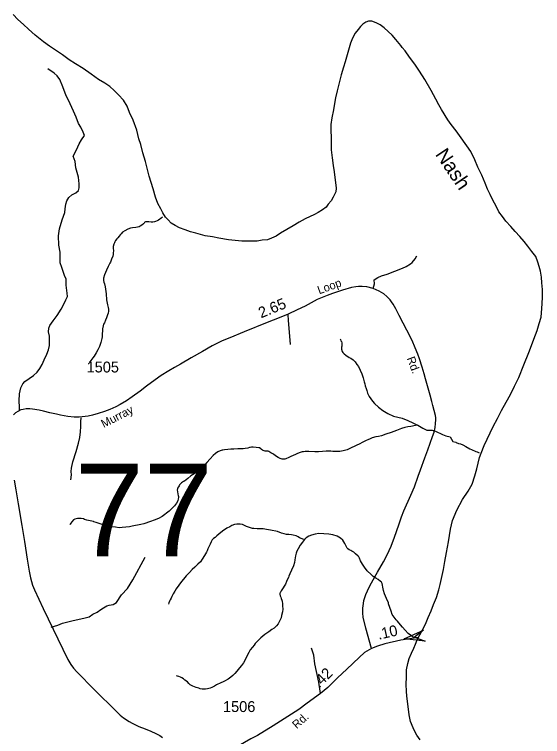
# Model space of a CAD drawing. Extents: x 2220236 to 2384410, y 720751 to 894131.
# Drawn here: x 2313350 to 2319419, y 881207 to 889507 of the extents above; entities that cross this region are included whole.
import ezdxf

# ---------------------------------------------------------------- set-up
doc = ezdxf.new("R2010")
doc.units = 0
doc.layers.add('Default', color=7, linetype='Continuous')

msp = doc.modelspace()

# ---------------------------------------------------------------- linework, layer by layer
at = {"layer": 'Default'}
for points in [[(2316989, 888019.3), (2316991.7, 887951.2), (2317000.7, 887859.3), (2317011.7, 887771.5), (2317024.5, 887699.8), (2317046.4, 887512.1), (2317043, 887468.1), (2317011.6, 887407.8), (2316988.1, 887363.4), (2316956.4, 887325.1), (2316932.9, 887292.9), (2316891.2, 887260.4), (2316841.6, 887231.9), (2316797.8, 887207.5), (2316690.4, 887156.3), (2316622.9, 887119.7), (2316553.4, 887078.9), (2316481.9, 887036.1), (2316406.2, 886993.4), (2316358.7, 886960.8), (2316302.9, 886936.3), (2316257.2, 886917.9), (2316195.3, 886911.1), (2316139.3, 886900.4), (2316089.4, 886902), (2316023.4, 886903.3), (2315963.4, 886902.6), (2315811.4, 886915), (2315697.3, 886935.7), (2315625, 886951), (2315540.9, 886964.1), (2315436.6, 886992.9), (2315372.5, 887010.2), (2315310.4, 887031.5), (2315246, 887054.9), (2315197.9, 887082.3), (2315151.5, 887109.8), (2315115.1, 887145.3), (2315084.9, 887179.1), (2315054.2, 887228.7), (2315033.7, 887274.5), (2314999.1, 887334.1), (2314972.3, 887405.8), (2314943.4, 887501.5), (2314897.8, 887646.9), (2314855.9, 887818.4), (2314824.9, 887916), (2314804, 888011.8), (2314781.2, 888079.5), (2314756.2, 888177.3), (2314713, 888292.8), (2314673.9, 888382.2), (2314647.2, 888453.9), (2314602.6, 888521.5), (2314547.9, 888582.9), (2314497.3, 888634.3), (2314444.8, 888679.7), (2314390.5, 888717.1), (2314318.1, 888760.4), (2314233.4, 888819.3), (2314140.7, 888884.3), (2314052.2, 888939.3), (2313977.8, 888984.5), (2313901.2, 889041.8), (2313754.1, 889144), (2313685.7, 889193.4), (2313588.9, 889270.3), (2313512.1, 889337.4), (2313453.6, 889392.8), (2313391, 889450.1), (2313336.4, 889507.4)], [(2318225.9, 882894.5), (2318241.2, 882956.5), (2318279.2, 883126.9), (2318296.3, 883221.1), (2318317.1, 883323.2), (2318339.9, 883447.4), (2318360.2, 883589.7), (2318385, 883691.7), (2318433.9, 883808.4), (2318500.5, 883930.9), (2318563.5, 884029.6), (2318608.6, 884110.1), (2318641.6, 884202.4), (2318662.6, 884286.5), (2318695.3, 884414.9), (2318714.7, 884463.2), (2318747.7, 884551.3), (2318853.3, 884772.4), (2318900.4, 884862.9), (2318947.3, 884953.3), (2319000.3, 885051.9), (2319049.3, 885140.4), (2319098.3, 885233), (2319145.2, 885333.4), (2319203.6, 885480), (2319262, 885622.5), (2319339.8, 885823.3), (2319357.2, 885875.5), (2319378.4, 885953.6), (2319401.5, 886026), (2319410.5, 886128), (2319415.9, 886186), (2319419.1, 886256), (2319418.2, 886346), (2319411.2, 886421.9), (2319406.6, 886485.8), (2319395.9, 886557.6), (2319381.3, 886611.4), (2319364.8, 886661.3), (2319340, 886724.9), (2319297.5, 886784.4), (2319250.9, 886843.9), (2319206.2, 886899.5), (2319159.6, 886957), (2319105.1, 887012.4), (2319054.4, 887071.8), (2318997.8, 887131.1), (2318957.3, 887186.6), (2318916.7, 887240.2), (2318881.9, 887311.8), (2318853.3, 887365.5), (2318816.5, 887439.2), (2318787.9, 887500.8), (2318759.2, 887568.5), (2318720.3, 887661.9), (2318677.2, 887751.4), (2318640.3, 887837.1), (2318593.4, 887930.4), (2318485.7, 888089.3), (2318426.9, 888170.7), (2318370.1, 888244), (2318331.5, 888297.7), (2318256.2, 888416.6), (2318227.6, 888468.5), (2318190.9, 888534), (2318138, 888633.3), (2318066.6, 888760.6), (2318005.6, 888855.9), (2317950.7, 888937.3), (2317890, 889016.5), (2317839.2, 889088), (2317806.8, 889127.7), (2317792.4, 889151.5), (2317733.8, 889220.8), (2317689.2, 889268.4), (2317646.8, 889311.8), (2317598.4, 889355.3), (2317552, 889388.8), (2317507.8, 889412.4), (2317455.7, 889429.8), (2317419.7, 889429.4), (2317389.7, 889419.1), (2317354, 889396.7), (2317326.3, 889370.3), (2317298.6, 889336.2), (2317265.3, 889291.8), (2317235.8, 889233.6), (2317212.5, 889177.2), (2317150.7, 888962.6), (2317131.4, 888902.5), (2317106.4, 888814.3), (2317060.4, 888627.7), (2317041.2, 888549.7), (2317028, 888485.5), (2317014.9, 888411.3), (2316997.9, 888319.2), (2316984.6, 888243), (2316985.4, 888169.2), (2316988.2, 888097.1), (2316989, 888019.3)], [(2313410.3, 884950.9), (2313407.3, 884995.2), (2313402.9, 885067.6), (2313407.3, 885147.4), (2313425, 885215.4), (2313447.2, 885261.2), (2313469.3, 885289.2), (2313568.3, 885357.2), (2313611.1, 885394.1), (2313641.2, 885436.9), (2313669.5, 885482.2), (2313692.2, 885538.9), (2313722.4, 885601.2), (2313743.2, 885654.1), (2313754.5, 885701.4), (2313752.6, 885748.6), (2313752.6, 885809.1), (2313743.2, 885858.2), (2313745, 885901.7), (2313756.4, 885931.9), (2313796, 885984.8), (2313839.5, 886045.3), (2313888.5, 886120.8), (2313916.9, 886175.6), (2313939.5, 886226.6), (2313958.4, 886266.3), (2313954.6, 886304.1), (2313945.2, 886396.7), (2313943.3, 886462.8), (2313926.3, 886508.2), (2313894.2, 886598.9), (2313877.2, 886653.7), (2313877.2, 886706.6), (2313875.3, 886776.5), (2313860.2, 886853.9), (2313858.3, 886963.5), (2313869.7, 887042.9), (2313899.9, 887146.8), (2313928.2, 887229.9), (2313932, 887273.4), (2313941.4, 887328.2), (2313950.9, 887366), (2313977.3, 887401.9), (2314011.3, 887432.1), (2314056.6, 887458.6), (2314084.9, 887485), (2314092.5, 887515.2), (2314092.5, 887560.6), (2314085.9, 887636.2), (2314057.5, 887745.7), (2314050, 887817.5), (2314025.6, 887877.4), (2314063.2, 887951.7), (2314095.3, 888021.6), (2314119.9, 888067), (2314155.7, 888114.2), (2314138.7, 888155.8), (2314112.3, 888212.4), (2314085.9, 888252.1), (2314059.4, 888325.8), (2314027.3, 888393.8), (2313990.5, 888478.8), (2313969.7, 888520.4), (2313943.3, 888573.3), (2313907.4, 888673.5), (2313873.4, 888760.4), (2313839.5, 888801.9), (2313805.5, 888832.2), (2313735.6, 888883.2)], [(2315050.2, 887175.9), (2315033.7, 887163.8), (2315022.6, 887153.6), (2315006.4, 887142.1), (2314991.7, 887134.1), (2314971.7, 887125.9), (2314959.6, 887122.2), (2314941.8, 887118.2), (2314921, 887118.2), (2314893.8, 887121.9), (2314881.8, 887122.2), (2314865.8, 887122.5), (2314861.8, 887122.4), (2314855.8, 887122.1), (2314849.7, 887118.5), (2314845.6, 887115.9), (2314839.7, 887109.8), (2314831.7, 887099.7), (2314815.7, 887084.3), (2314795.6, 887072), (2314783.8, 887068.1), (2314743.7, 887060.1), (2314707.7, 887054.4), (2314684.3, 887050.3), (2314651.7, 887039.7), (2314617.6, 887021.9), (2314593.7, 887003.7), (2314577.7, 886985.9), (2314565.6, 886972.4), (2314553.6, 886957.9), (2314537.5, 886940), (2314527.5, 886929.8), (2314511.6, 886907.7), (2314507.7, 886901.7), (2314503.6, 886894.2), (2314499.6, 886884.2), (2314491.5, 886865.9), (2314485.5, 886841.8), (2314485.5, 886822.2), (2314487.6, 886791.9), (2314485.5, 886768), (2314483.6, 886748.1), (2314479.7, 886729.9), (2314465.6, 886694.1), (2314453.5, 886661.6), (2314447.6, 886650), (2314425.6, 886609.7), (2314407.5, 886567.9), (2314395.4, 886540.2), (2314385.5, 886513.6), (2314375.5, 886476.2), (2314373.4, 886448.3), (2314379.5, 886432.1), (2314385.5, 886411.9), (2314393.5, 886377.7), (2314403.6, 886297.6), (2314409.4, 886228.3), (2314421.5, 886167.9), (2314426.1, 886139.5), (2314429.6, 886121.6), (2314431.7, 886106.1), (2314431.5, 886096.1), (2314427.6, 886073.9), (2314421.6, 886053.9), (2314407.6, 886019.7), (2314397.5, 885993.9), (2314383.5, 885963.7), (2314375.4, 885946.1), (2314369.5, 885929.5), (2314363.5, 885894), (2314363.5, 885876), (2314359.4, 885833.8), (2314359.6, 885829.8), (2314357.4, 885803.5), (2314353.5, 885782), (2314343.5, 885738.1), (2314329.4, 885691.6), (2314309.4, 885653.9), (2314289.6, 885619.3), (2314265.5, 885581.5), (2314251.4, 885559.5), (2314239.5, 885543.4), (2314229.5, 885531.6), (2314217.4, 885515.5), (2314213.5, 885513.7)], [(2317471.5, 886358.3), (2317489.7, 886409.8), (2317482.8, 886455.3), (2317528.1, 886483.6), (2317567.8, 886502.5), (2317632, 886521.4), (2317810.1, 886590.6), (2317851.9, 886611.1), (2317901.4, 886641.5), (2317921.4, 886657.8), (2317954.9, 886698.2), (2317974.5, 886734.4)], [(2317471.5, 886358.3), (2317401, 886375.8), (2317344.5, 886380.9), (2317303.1, 886380.3), (2317271.6, 886376.4), (2317224.1, 886367.4), (2317119, 886338.5), (2317004.1, 886301.3), (2316944.3, 886278.1), (2316829.3, 886229.3), (2316689.3, 886154.2), (2316600, 886110.5), (2316495, 886061.7), (2316392.2, 886021.8), (2316255.1, 885965.3), (2315991.7, 885858), (2315827.3, 885791.9), (2315737.3, 885755.9), (2315624.3, 885698.7), (2315512.5, 885633.9), (2315382.7, 885558.7), (2315258.8, 885488.7), (2315188.1, 885449.5), (2315124.5, 885411), (2315037.2, 885357), (2314967.8, 885307.6), (2314868.2, 885233.7), (2314794.4, 885177.8), (2314703.8, 885111), (2314638.3, 885065.4), (2314565, 885022.3), (2314513.6, 884995.4), (2314446.8, 884967.1), (2314386.5, 884945.3), (2314313.9, 884922.1), (2314248.4, 884902.9), (2314196.3, 884891.9), (2314126.9, 884881), (2314093.5, 884878.5), (2314038, 884877.8), (2313964.1, 884884.9), (2313880.9, 884900.3), (2313832.7, 884911.9), (2313756, 884929.2), (2313685.3, 884947.8), (2313632.7, 884960.7), (2313557.2, 884972.2), (2313525.7, 884975.5), (2313483.3, 884975.5), (2313449.3, 884968.4), (2313424.9, 884961.3), (2313389.5, 884944), (2313361.3, 884927.3), (2313339.5, 884905.4)], [(2317454.5, 882221), (2317388.8, 882452.6), (2317358, 882579.8), (2317354.8, 882627.3), (2317352.8, 882681.9), (2317361.2, 882738.5), (2317366.3, 882772.5), (2317387.5, 882840.6), (2317406.2, 882883), (2317433.1, 882938.2), (2317471.7, 883008.2), (2317523.1, 883098.2), (2317591.3, 883216), (2317634.4, 883295.1), (2317679, 883395.6), (2317718.8, 883500.3), (2317766.5, 883641.9), (2317796.7, 883731.2), (2317823.4, 883801.6), (2317906.9, 883982.7), (2317945.7, 884076.5), (2317991.3, 884201.4), (2318018.3, 884273.7), (2318065.4, 884409.2), (2318099.9, 884501.4), (2318155.8, 884654.9), (2318173.8, 884707.6), (2318184.3, 884758.6), (2318189.9, 884805.8), (2318192.8, 884847.3), (2318191.8, 884870), (2318188.1, 884896.5), (2318175.1, 884956.2), (2318159.6, 885011.4), (2318145.2, 885057.7), (2318127.2, 885130.9), (2318073.6, 885320.4), (2318057.5, 885375.6), (2318035.7, 885453.4), (2318005.5, 885549.7), (2317986.2, 885603.7), (2317956, 885675.6), (2317919.4, 885758.5), (2317859, 885876.7), (2317815.7, 885960.2), (2317770.1, 886048.2), (2317732.5, 886124), (2317702.3, 886176.1), (2317683.4, 886202.6), (2317667, 886227.4), (2317628.4, 886266.6), (2317594.4, 886294.9), (2317539.8, 886328.3), (2317471.5, 886358.3)], [(2316524, 885713.1), (2316506, 885902.8), (2316501, 885990.7), (2316494.3, 886058.5)], [(2317092.3, 885776.3), (2317096.3, 885769.8), (2317102.2, 885757.7), (2317108.4, 885748.1), (2317112.3, 885731.9), (2317114.3, 885722.1), (2317114.2, 885713.9), (2317114.4, 885704.1), (2317112.4, 885695.8), (2317108.3, 885681.7), (2317108.3, 885673.5), (2317108.4, 885670.1), (2317110.3, 885659.6), (2317112.5, 885649.8), (2317114.4, 885641.7), (2317116.3, 885633.6), (2317124.4, 885621.5), (2317138.4, 885607.5), (2317158.4, 885591.9), (2317198.3, 885565.5), (2317214.3, 885558), (2317242.3, 885537.7), (2317266.3, 885514.1), (2317286.3, 885485.5), (2317304.4, 885461.6), (2317324.4, 885419.6), (2317342.3, 885377.8), (2317356.4, 885331.5), (2317370.5, 885285.5), (2317378.5, 885262), (2317382.4, 885239.9), (2317390.4, 885209.9), (2317398.5, 885184), (2317408.3, 885154), (2317416.4, 885137.9), (2317426.4, 885117.9), (2317444.4, 885087.4), (2317466.5, 885062.1), (2317488.4, 885035.8), (2317532.5, 884993.4), (2317582.5, 884956), (2317640.4, 884919.8), (2317706.4, 884891.3), (2317804.4, 884867.5), (2317872.6, 884839.9), (2317928.5, 884812), (2317983.4, 884786.2)], [(2314000, 884159.6), (2314005.6, 884216.3), (2314003.7, 884252.2), (2314005.6, 884291.9), (2314022.6, 884365.5), (2314060.4, 884484.6), (2314084.9, 884580.9), (2314100, 884645.2), (2314109.5, 884711.3), (2314113.2, 884771.8), (2314113.2, 884830.3), (2314116.1, 884871.9)], [(2317983.4, 884786.2), (2317960.6, 884782.1), (2317905.9, 884772.4), (2317870.6, 884766), (2317835.1, 884758.9), (2317798.5, 884747.4), (2317740.5, 884723.8), (2317678.6, 884701.5), (2317618.5, 884683.4), (2317566.5, 884663.3), (2317534.5, 884657.9), (2317502.3, 884651.6), (2317460.4, 884639.3), (2317436.4, 884629.3), (2317412.4, 884619.1), (2317392.3, 884611.9), (2317370.4, 884599.4), (2317352.4, 884589.6), (2317312.4, 884569.2), (2317284.4, 884555.6), (2317262.4, 884545.7), (2317218.4, 884525.9), (2317172.3, 884503.4), (2317128.3, 884491.8), (2317090.4, 884485.5), (2317042.2, 884483.5), (2317008.2, 884485.3), (2316984.3, 884487.5), (2316932.4, 884488), (2316892.2, 884483.7), (2316844.1, 884479.4), (2316802.1, 884479.2), (2316732.1, 884483.8), (2316706.1, 884483.5), (2316692.1, 884483.7), (2316672.2, 884481.3), (2316655.3, 884478.2), (2316634.2, 884471.6), (2316604, 884459.7), (2316579.1, 884448.9), (2316552.4, 884437), (2316526, 884425.3), (2316504.4, 884415.4), (2316468.1, 884399.1), (2316456, 884395.4), (2316440, 884395.6), (2316428.1, 884397.5), (2316402.1, 884403.8), (2316379.6, 884414.3), (2316350.1, 884435.3), (2316326.1, 884451.5), (2316320.1, 884455.5), (2316304.7, 884465.4), (2316298.1, 884469.4), (2316274.2, 884483), (2316266.4, 884486.1), (2316257.7, 884488.1), (2316244.1, 884489.2), (2316230.1, 884489.4), (2316221, 884490.8), (2316209.9, 884493.6), (2316199.9, 884497.4), (2316187.9, 884507.5), (2316182.1, 884513.8), (2316166, 884525.4), (2316158.1, 884527.7), (2316129.9, 884531.3), (2316092, 884533.9), (2316073.4, 884533.2), (2316060.7, 884530.9), (2316052, 884529.7), (2316030.6, 884524), (2316002, 884517.9), (2315979.9, 884515.3), (2315948, 884513.2), (2315918, 884513.6), (2315871.6, 884511.7), (2315835.9, 884509.4), (2315801.8, 884505.6), (2315765.8, 884501.6), (2315745.9, 884499.1), (2315735.9, 884497.9), (2315714.9, 884492.9), (2315685.8, 884480.3), (2315659.7, 884459.6), (2315633.8, 884437.1), (2315599.9, 884399.7), (2315559.8, 884357.9), (2315509.9, 884301.6), (2315481.8, 884273.4), (2315437.7, 884241.2), (2315413.8, 884225.4), (2315377.7, 884203.5), (2315343.7, 884171.7), (2315305.7, 884143), (2315291.7, 884137.6), (2315271.8, 884125.2)], [(2317983.4, 884786.2), (2317984.6, 884785.4), (2318042.6, 884753.4), (2318088.7, 884727.3), (2318150.7, 884728.8), (2318189.2, 884716.6), (2318270, 884679.7), (2318306, 884665.6), (2318355.6, 884651.1), (2318387.8, 884600.1), (2318422.7, 884589.3), (2318426.7, 884587.7), (2318454.8, 884577.4), (2318475.4, 884571.7), (2318502.6, 884561.4), (2318538.7, 884539.9), (2318584.8, 884513.9), (2318602.8, 884505.5), (2318650.8, 884485.4), (2318666.7, 884479.5), (2318690.1, 884468)], [(2313346.8, 884155.8), (2313365.4, 884041.5), (2313393.4, 883881.5), (2313434.8, 883632.3), (2313465.3, 883449.2), (2313497.1, 883246.2), (2313520.6, 883107.5), (2313534.7, 883032.3), (2313546.3, 882989.3), (2313557.8, 882948.8), (2313580.3, 882894.2), (2313681.2, 882679), (2313963.5, 882092.6), (2313998.8, 882037.3), (2314029, 881993.6), (2314066.2, 881951.3), (2314111.9, 881905.6), (2314226.2, 881791.9), (2314564.4, 881454.7), (2314602.9, 881422), (2314667.2, 881379.6), (2314704.7, 881359.6), (2314780.5, 881324.3), (2314854.4, 881294.8), (2314918, 881267.8), (2314973.6, 881244), (2315021.1, 881220.9), (2315051.3, 881198.4)], [(2315271.8, 884125.2), (2315261.7, 884117.5), (2315247.7, 884099.6), (2315241.6, 884091.1), (2315233.9, 884078.6), (2315225.3, 884063.4), (2315223.8, 884057.6), (2315221.8, 884038.7), (2315223.6, 884023.1), (2315229.5, 883992.2), (2315233.4, 883978.5), (2315235.1, 883967), (2315235.6, 883955.6), (2315233.6, 883939.1), (2315227.7, 883917.5), (2315211.7, 883889), (2315189.7, 883859.3), (2315161.6, 883831.1), (2315127.7, 883799.3), (2315049.5, 883735.5), (2315005.6, 883713.1), (2314957.5, 883695.5), (2314913.6, 883678.9), (2314835.6, 883653.7), (2314801.5, 883644.9), (2314703.5, 883625.3), (2314673.5, 883619), (2314589.5, 883609), (2314552.5, 883608.3), (2314513.5, 883613.3), (2314472.4, 883619.8), (2314438.9, 883626.6), (2314403.4, 883635), (2314357.1, 883645.5), (2314323.3, 883655.5), (2314289.4, 883667.3), (2314263.5, 883675.2), (2314257.4, 883677.4), (2314203.3, 883689.2), (2314183.4, 883695), (2314157.3, 883702.9), (2314142.1, 883708.1), (2314117.2, 883713.7), (2314101.4, 883715.4), (2314091.6, 883715), (2314083, 883714.6), (2314073.2, 883713.4), (2314059.3, 883711.3), (2314043.3, 883706.4), (2314029.3, 883696.8), (2314009.6, 883675.4), (2313997.2, 883659.5), (2313989.2, 883649.2), (2313987.4, 883645.1)], [(2316683.6, 883471), (2316664.1, 883477.6), (2316656, 883479.6), (2316626.1, 883493.2), (2316612.1, 883501.7), (2316587.1, 883512.8), (2316554, 883523.1), (2316534.1, 883527.1), (2316504.1, 883530.8), (2316478.1, 883531.4), (2316451.6, 883536.9), (2316418, 883546.9), (2316372, 883565.6), (2316293.9, 883581.2), (2316248, 883589.2), (2316207.9, 883594.9), (2316181.9, 883595.7), (2316139.9, 883595.5), (2316102, 883597.2), (2316085.9, 883599.1), (2316051.9, 883609.1), (2316017.9, 883623.3), (2315993.9, 883633), (2315969.8, 883643.6), (2315944, 883648.9), (2315924.4, 883648.9), (2315905.1, 883647.3), (2315877.8, 883643), (2315848.4, 883632.8), (2315823.8, 883619.4), (2315791.9, 883600.9), (2315741.9, 883566.8), (2315699.9, 883533.1), (2315677.7, 883513.4), (2315655.7, 883496.8), (2315639.7, 883483), (2315623.8, 883466.9), (2315609.9, 883444.9), (2315597.8, 883417.4), (2315587.7, 883394.8), (2315573.7, 883365.4), (2315565.8, 883343.1), (2315557.7, 883325.4), (2315535.8, 883289.2), (2315507.8, 883245.5), (2315487.8, 883216.6), (2315457.7, 883189.2), (2315421.7, 883154.9), (2315391.8, 883127.5), (2315361.7, 883095), (2315325.6, 883053.3), (2315293.7, 883015.2), (2315271.6, 882988.7), (2315239.6, 882949), (2315209.8, 882906.7), (2315193.6, 882877.2), (2315175.7, 882848.7), (2315159.6, 882816.8), (2315151.5, 882799.3), (2315141.6, 882779.1), (2315133.6, 882763.1), (2315125.6, 882743.2), (2315121.5, 882730.6)], [(2317939.6, 882343.2), (2317912.4, 882366.9), (2317876.5, 882393.2), (2317838.4, 882428.7), (2317808.5, 882465.1), (2317786.4, 882493), (2317752.5, 882533.4), (2317738.4, 882549.2), (2317692.5, 882611.4), (2317678.4, 882646.8), (2317664.4, 882691.5), (2317650.3, 882732.7), (2317648.4, 882743.2), (2317626.3, 882795), (2317604.3, 882848.9), (2317590.3, 882886.9), (2317582.5, 882922.8), (2317578.4, 882948.8), (2317576.4, 882966.8), (2317568.5, 882981.3), (2317558.4, 882991.4), (2317530.3, 883013.3), (2317504.3, 883027), (2317472.3, 883047.1), (2317448.3, 883071.6), (2317404.4, 883113.2), (2317372.3, 883152.9), (2317348.2, 883188.9), (2317328.4, 883229.1), (2317314.4, 883258.7), (2317306.4, 883273.2), (2317300.3, 883279.6), (2317270.4, 883307.2), (2317250.2, 883325.1), (2317228.2, 883339.1), (2317214.2, 883345.1), (2317196.4, 883354.9), (2317182.2, 883363.4), (2317174.3, 883371.3), (2317166.2, 883387.3), (2317158.2, 883403.4), (2317147.3, 883425.2), (2317136.3, 883445.1), (2317122.2, 883465.2), (2317097.9, 883488), (2317058.2, 883509.3), (2317008.8, 883524.5), (2316962.2, 883533.2), (2316905.7, 883539.1), (2316848.2, 883540.9), (2316804.2, 883534.9), (2316764.1, 883523.5), (2316734.2, 883511.5), (2316704.2, 883491.4), (2316684, 883471), (2316683.6, 883471)], [(2316683.6, 883471), (2316662.2, 883442.9), (2316634, 883407.3), (2316612, 883367), (2316596, 883339.3), (2316586.2, 883315.1), (2316580.1, 883282.9), (2316574.1, 883239.2), (2316568, 883206.9), (2316556.1, 883171), (2316534.1, 883120.9), (2316516, 883079.1), (2316504, 883049.2), (2316498.1, 883037.4), (2316486.1, 883009.1), (2316478.1, 882989), (2316464.1, 882959), (2316450, 882937), (2316438.1, 882915.3), (2316424, 882893.3), (2316415.9, 882881.4), (2316408.1, 882867.2), (2316403.9, 882861.3), (2316400.2, 882854.5), (2316400, 882843.1), (2316403.9, 882826.8), (2316410, 882810.7), (2316416, 882795.3), (2316424, 882776.8), (2316427.9, 882763), (2316430, 882732.7), (2316432, 882708.9), (2316432.7, 882670.4), (2316430, 882639.2), (2316420, 882599.4), (2316414, 882571.2), (2316398.1, 882535.3), (2316381.9, 882505), (2316362, 882478.8), (2316335.9, 882454.7), (2316307.9, 882437.2), (2316271.9, 882411.1), (2316227, 882379), (2316182.5, 882341.8), (2316149.9, 882312.6), (2316117.9, 882276.9), (2316103.9, 882258.9), (2316085.8, 882235.4), (2316059.8, 882203.1), (2316042.3, 882175.2), (2316015.9, 882124.9), (2315997.8, 882083.1), (2315981.9, 882053), (2315959.8, 882024.9), (2315937.9, 881998.6), (2315905.8, 881960.5), (2315883.8, 881932.4), (2315861.8, 881908.4), (2315837.8, 881888.7), (2315807.8, 881868.6), (2315805.8, 881866.9), (2315765.8, 881843.1), (2315747.9, 881836.5), (2315721.7, 881824.9), (2315671.7, 881800.6), (2315647.7, 881784.8), (2315617.7, 881770.6), (2315600, 881764.1), (2315570.7, 881754.7), (2315545.7, 881750.4), (2315525.7, 881750.4), (2315507.6, 881752.9), (2315485.6, 881757), (2315467.6, 881762.8), (2315437.7, 881773), (2315399.5, 881787), (2315369.7, 881803), (2315353.7, 881817.2), (2315337.7, 881836.9), (2315309.7, 881856.4), (2315293.7, 881870.5), (2315275.6, 881882.8), (2315257.7, 881888.7), (2315239.6, 881896.9), (2315225.6, 881900.6), (2315213.6, 881904.9)], [(2313771.5, 882462.9), (2313848.9, 882489.3), (2313903.7, 882512), (2314026.4, 882540.3), (2314149.1, 882568.7), (2314207.7, 882583.8), (2314253, 882614), (2314300.2, 882638.6), (2314343.6, 882668.8), (2314373.8, 882687.7), (2314411.6, 882710.4), (2314438, 882716.1), (2314485.2, 882723.6), (2314523, 882748.2), (2314581.5, 882835.1), (2314649.5, 882910.7), (2314709.9, 883007), (2314851.5, 883269.7)], [(2318012.4, 881168.8), (2317975.9, 881224.3), (2317951.4, 881265.9), (2317931.1, 881307.7), (2317900.3, 881379.5), (2317887.5, 881457.2), (2317876.8, 881523.2), (2317859.1, 881670.9), (2317856.5, 881730.8), (2317853.6, 881806.7), (2317854.8, 881894.8), (2317856, 881972.7), (2317869.1, 882046.9), (2317884.4, 882102.9), (2317911.7, 882165.3), (2317939.1, 882223.6), (2317960.7, 882267.7), (2317978.1, 882317.8), (2318038.8, 882432.6), (2318072.2, 882500.8), (2318103.3, 882577.1), (2318138.3, 882653.6), (2318165.6, 882725.7), (2318198.7, 882806.1), (2318225.9, 882894.5)], [(2317992.2, 882344.6), (2317792.1, 882313.7), (2317607.9, 882272), (2317522.4, 882245.6), (2317454.5, 882221)], [(2317454.5, 882221), (2317374.3, 882171.8), (2317311.9, 882117.1), (2317168.4, 881981.1), (2317062.7, 881880.9), (2316953.1, 881771.3), (2316868.2, 881701.4), (2316713.3, 881590), (2316617, 881520.1), (2316322.5, 881331.1), (2316143.1, 881221.5), (2316066.2, 881181.1), (2315822.1, 881039.8), (2315650, 880933.1)], [(2316868.2, 881701.4), (2316849.3, 881831.8), (2316802.1, 882041.5), (2316792.6, 882141.7), (2316764.3, 882222.9)]]:
    msp.add_lwpolyline(points, dxfattribs=at)
msp.add_lwpolyline([(2318069.5, 882305.4), (2317827, 882330.4), (2318049.5, 882430), (2317947.3, 882349.7)], close=True, dxfattribs=at)

# ---------------------------------------------------------------- texts
for s, height, rotation, p in [('Nash', 164.04, 303.99304, (2318180.9, 887898.7)), ('Loop', 95, 20.091, (2316852.6, 886289.3)), ('2.65', 125, 22.28066, (2316184.2, 886013.9)), ('Rd.', 95, 290.55854, (2317857.3, 885554.7)), ('Murray', 95, 27.25578, (2314376, 884753.3)), ('.10', 125, 12.77317, (2317536.8, 882319.9)), ('.42', 125, 45.01845, (2316852.2, 881758.8)), ('Rd.', 95, 41.99931, (2316594.7, 881290.5))]:
    msp.add_text(s, height=height, rotation=rotation, dxfattribs=at).set_placement(p)
for s, height, p in [('1505', 125, (2314179.5, 885392.1)), ('77', 1066.27, (2314043.6, 883277.2)), ('1506', 125, (2315747, 881489.4))]:
    msp.add_text(s, height=height, dxfattribs=at).set_placement(p)

doc.saveas('drawing.dxf')
